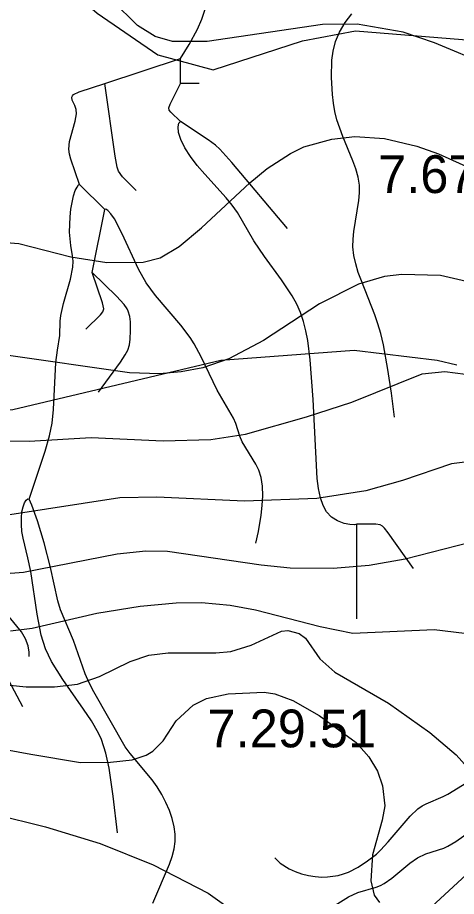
# Model space of a CAD drawing. Extents: x -709584 to -702006, y -1161789 to -1157496.
# Drawn here: x -705561.6 to -705387.4, y -1158519.8 to -1158170.8 of the extents above; entities that cross this region are included whole.
import ezdxf

# ---------------------------------------------------------------- set-up
doc = ezdxf.new("R2010")
doc.units = 0
for name, color, linetype in [('120_vrstevnice hlavní', 7, 'Continuous'), ('122_vrstevnice základní', 7, 'Continuous'), ('408_BPEJ_linie', 7, 'Continuous'), ('409_BPEJ_popis', 7, 'Continuous'), ('411_akumulovaný odtok', 7, 'Continuous')]:
    doc.layers.add(name, color=color, linetype=linetype)

msp = doc.modelspace()

# ---------------------------------------------------------------- linework, layer by layer
at = {"layer": '120_vrstevnice hlavní'}
for points in [[(-705379.68, -1158346.82), (-705389.41, -1158347.97), (-705408.86, -1158354.55), (-705423.44, -1158358.7), (-705442.89, -1158361.7), (-705471.5, -1158362.84), (-705506.39, -1158361.27), (-705520.98, -1158361.55), (-705564.74, -1158368.28), (-705578.76, -1158369.14), (-705613.08, -1158364.84), (-705625.95, -1158362.56)], [(-705643.34, -1158477.83), (-705626.02, -1158478.82), (-705601.54, -1158480.49), (-705570.91, -1158487.1), (-705550.56, -1158492.17), (-705528.84, -1158498.78), (-705507.81, -1158507.28), (-705486.02, -1158518.5), (-705462, -1158535.62), (-705434.65, -1158553.74)]]:
    msp.add_lwpolyline(points, dxfattribs=at)
at = {"layer": '122_vrstevnice základní'}
for points in [[(-705374.59, -1158189.76), (-705396.13, -1158180.79), (-705408.57, -1158176.5), (-705426.88, -1158173.35), (-705440.6, -1158173.49), (-705486.37, -1158180.22), (-705500.1, -1158180.22), (-705506.96, -1158178.21), (-705513.97, -1158173.92), (-705523.98, -1158164.05)], [(-705583.05, -1158258.73), (-705561.1, -1158260.44), (-705540.43, -1158265.74), (-705526.13, -1158268.03), (-705511.83, -1158267.88), (-705504.96, -1158266.17), (-705497.52, -1158261.73), (-705488.66, -1158254.3), (-705469.49, -1158236.42), (-705462.49, -1158230.7), (-705453.33, -1158224.69), (-705448.04, -1158222.12), (-705436.89, -1158219.11), (-705427.73, -1158217.97), (-705416.01, -1158218.83), (-705403.14, -1158221.83), (-705394.56, -1158224.83), (-705358.8, -1158241)], [(-705379.97, -1158276.32), (-705393.7, -1158273.17), (-705409.14, -1158272.75), (-705416.01, -1158273.6), (-705426.3, -1158276.61), (-705441.75, -1158284.47), (-705464.06, -1158299.06), (-705477.79, -1158306.35), (-705488.09, -1158309.93), (-705496.67, -1158311.5), (-705505.25, -1158312.22), (-705517.26, -1158311.79), (-705567.03, -1158304.64)], [(-705579.33, -1158338.67), (-705557.02, -1158338.96), (-705532.42, -1158337.53), (-705503.82, -1158338.82), (-705484.94, -1158338.39), (-705471.21, -1158336.24), (-705446.9, -1158329.38), (-705428.88, -1158323.51), (-705400.99, -1158312.22), (-705391.98, -1158311.36), (-705379.68, -1158312.93)], [(-705235.95, -1158531.03), (-705232.81, -1158502.42), (-705233.38, -1158490.98), (-705236.24, -1158476.68), (-705238.24, -1158470.96), (-705243.68, -1158459.52), (-705248.97, -1158450.94), (-705261.12, -1158436.64), (-705270.85, -1158428.2), (-705280.14, -1158422.05), (-705295.16, -1158414.04), (-705305.6, -1158407.61), (-705329.91, -1158390.02), (-705341.93, -1158383.87), (-705353.37, -1158380.15), (-705359.09, -1158379.15), (-705370.53, -1158378.43), (-705381.97, -1158379.29), (-705407.71, -1158385.87)], [(-705407.71, -1158385.87), (-705422.01, -1158388.44), (-705436.32, -1158389.59), (-705453.48, -1158389.44), (-705464.92, -1158388.3), (-705502.1, -1158382.86), (-705510.68, -1158382.72), (-705522.12, -1158383.87), (-705559.31, -1158391.16), (-705582.19, -1158392.88)], [(-705384.26, -1158415.33), (-705396.27, -1158413.9), (-705428.59, -1158415.33), (-705441.46, -1158412.76), (-705467.21, -1158406.18), (-705477.22, -1158404.32), (-705488.66, -1158403.17), (-705498.67, -1158403.32), (-705512.97, -1158404.6), (-705530.13, -1158407.46), (-705555.87, -1158413.33), (-705564.46, -1158414.47)], [(-705585.62, -1158433.78), (-705558.16, -1158436.5), (-705547.01, -1158436.5), (-705537.85, -1158435.49), (-705529.13, -1158432.49), (-705516.97, -1158426.48), (-705509.54, -1158424.05), (-705501.82, -1158423.05), (-705482.94, -1158423.05), (-705476.93, -1158422.48), (-705468.92, -1158420.05), (-705456.91, -1158414.47), (-705454.33, -1158414.19), (-705449.9, -1158415.33), (-705447.33, -1158417.19), (-705441.61, -1158425.48), (-705435.74, -1158430.78), (-705414.43, -1158443.07), (-705397.99, -1158454.66), (-705387.55, -1158463.53), (-705373.96, -1158478.68)], [(-705578.13, -1158459.27), (-705556.39, -1158463.32), (-705536.7, -1158466.67), (-705524.7, -1158466.53), (-705516.12, -1158465.53), (-705510.54, -1158463.67), (-705507.96, -1158462.09), (-705503.82, -1158457.95), (-705498.67, -1158450.08), (-705491.95, -1158443.79), (-705486.66, -1158441.22), (-705478.08, -1158439.36), (-705463.77, -1158438.64), (-705459.48, -1158439.36), (-705452.33, -1158441.93), (-705441.89, -1158447.94), (-705427.16, -1158458.66), (-705422.16, -1158464.38), (-705418.72, -1158470.1), (-705416.72, -1158475.82), (-705415.86, -1158483.83), (-705416.87, -1158489.55), (-705420.73, -1158503.28), (-705421.44, -1158513.58), (-705420.01, -1158519.3), (-705418.01, -1158522.16)]]:
    msp.add_lwpolyline(points, dxfattribs=at)
at = {"layer": '408_BPEJ_linie'}
for points in [[(-705386.27, -1158152.78), (-705434.19, -1158142.83), (-705443, -1158141), (-705451.24, -1158138.52), (-705571, -1158102.5), (-705570.6, -1158103.54), (-705569.43, -1158106.57), (-705553, -1158149), (-705530, -1158169), (-705506, -1158185.5), (-705484, -1158191.5), (-705448.5, -1158180), (-705427.5, -1158176), (-705380.15, -1158179.83), (-705380.97, -1158158.06), (-705377.08, -1158158.45), (-705378, -1158154.5), (-705386.27, -1158152.78)], [(-705387.22, -1158308.87), (-705395, -1158307), (-705428, -1158303), (-705481, -1158307), (-705563.5, -1158326.5), (-705607, -1158330), (-705637.5, -1158328), (-705689, -1158314.5), (-705715, -1158301), (-705751, -1158269), (-705777, -1158237.5), (-705790.99, -1158207.71), (-705792.5, -1158204.5), (-705798.41, -1158177.43), (-705802, -1158161), (-705805, -1158111)]]:
    msp.add_lwpolyline(points, dxfattribs=at)
at = {"layer": '411_akumulovaný odtok'}
for p, q in [((-705526.99, -1158197), (-705496.99, -1158187)), ((-705496.99, -1158197), (-705496.99, -1158187)), ((-705489.49, -1158197), (-705496.99, -1158197)), ((-705526.99, -1158247), (-705536.99, -1158237)), ((-705531.99, -1158272), (-705526.99, -1158247)), ((-705426.99, -1158409.5), (-705426.99, -1158372)), ((-705559.49, -1158444.5), (-705576.99, -1158412))]:
    msp.add_line(p, q, dxfattribs=at)
for points in [[(-705496.99, -1158187), (-705493.56, -1158181.5), (-705490.22, -1158175.32), (-705488.48, -1158171.37), (-705487.07, -1158167.06), (-705485.93, -1158164.73), (-705485.13, -1158163.83), (-705483.93, -1158163.07), (-705482.48, -1158162.56), (-705479.14, -1158162.01), (-705473.56, -1158161.78), (-705416.99, -1158162)], [(-705411.99, -1158329.5), (-705413.22, -1158319.87), (-705414.61, -1158310.59), (-705416.41, -1158300.79), (-705417.45, -1158296.29), (-705418.56, -1158292.36), (-705419.77, -1158288.88), (-705425.16, -1158275.31), (-705426.36, -1158271.95), (-705427.37, -1158268.59), (-705428.12, -1158265.21), (-705428.5, -1158261.83), (-705428.46, -1158258.76), (-705428.14, -1158255.69), (-705426.1, -1158243.39), (-705425.86, -1158240.34), (-705425.93, -1158237.32), (-705426.45, -1158234.08), (-705427.34, -1158230.87), (-705428.49, -1158227.66), (-705432.53, -1158218.01), (-705434.88, -1158211.38), (-705435.67, -1158208.1), (-705436.24, -1158204.75), (-705436.63, -1158201.36), (-705437.01, -1158194.52), (-705436.89, -1158187.68), (-705436.4, -1158184.08), (-705435.4, -1158180.29), (-705433.85, -1158176.51), (-705431.63, -1158172.71), (-705428.94, -1158169.33)], [(-705536.99, -1158237), (-705540.43, -1158227), (-705540.95, -1158224.99), (-705541.26, -1158222.98), (-705541.06, -1158219.96), (-705538.8, -1158211.93), (-705538.25, -1158209.02), (-705538.31, -1158207.2), (-705538.85, -1158205.62), (-705539.89, -1158203.52), (-705540.1, -1158202.34), (-705539.86, -1158201.83), (-705539.39, -1158201.37), (-705537.16, -1158200.2), (-705526.99, -1158197)], [(-705514.49, -1158239.5), (-705520.01, -1158233.98), (-705521.51, -1158231.77), (-705522.1, -1158230.14), (-705522.94, -1158225.75), (-705526.99, -1158197)], [(-705496.99, -1158212), (-705500.81, -1158208.27), (-705501.39, -1158207.49), (-705501.6, -1158206.65), (-705501.08, -1158205.08), (-705496.99, -1158197)], [(-705426.99, -1158372), (-705427.88, -1158372.18), (-705429.67, -1158372.1), (-705432.04, -1158371.66), (-705434.64, -1158370.69), (-705436.98, -1158369.18), (-705438.95, -1158367.1), (-705440.38, -1158364.51), (-705441.37, -1158361.49), (-705442.16, -1158357.73), (-705442.68, -1158353.79), (-705444.26, -1158322.49), (-705445.45, -1158306.7), (-705446.44, -1158298.97), (-705447.15, -1158295.19), (-705448.07, -1158291.5), (-705449.28, -1158287.92), (-705450.82, -1158284.53), (-705452.65, -1158281.25), (-705456.82, -1158274.91), (-705463.56, -1158265.63), (-705467.85, -1158259.41), (-705474.39, -1158248.16), (-705476.49, -1158245.2), (-705478.84, -1158242.36), (-705487.31, -1158233), (-705490.28, -1158229.45), (-705492.99, -1158225.89), (-705495.24, -1158222.44), (-705496.87, -1158219.22), (-705497.75, -1158216.38), (-705497.89, -1158214.18), (-705497.57, -1158212.66), (-705496.99, -1158212)], [(-705454.49, -1158254.5), (-705476.61, -1158228.29), (-705481.34, -1158223.04), (-705483.1, -1158221.46), (-705485.96, -1158219.3), (-705496.99, -1158212)], [(-705556.99, -1158362), (-705550.61, -1158343.02), (-705548.9, -1158336.94), (-705547.87, -1158331.78), (-705547.31, -1158326.41), (-705546.46, -1158307.76), (-705545.84, -1158302.84), (-705544.8, -1158297.03), (-705544.71, -1158291.32), (-705544.45, -1158289.05), (-705543.39, -1158284.34), (-705540.6, -1158274.64), (-705539.68, -1158269.82), (-705539.59, -1158267.46), (-705539.77, -1158265.42), (-705540.52, -1158261.33), (-705540.98, -1158256.03), (-705540.8, -1158249.9), (-705540.48, -1158246.87), (-705539.41, -1158241.55), (-705538.7, -1158239.5), (-705538, -1158238.09), (-705537.39, -1158237.24), (-705536.99, -1158237)], [(-705466.99, -1158379.5), (-705466.01, -1158374.93), (-705464.91, -1158368.33), (-705464.49, -1158364.53), (-705464.29, -1158360.65), (-705464.39, -1158356.88), (-705464.9, -1158353.42), (-705465.85, -1158350.51), (-705467.09, -1158348.1), (-705472.46, -1158339.21), (-705473.43, -1158337.04), (-705475.04, -1158331.95), (-705475.95, -1158329.89), (-705482.36, -1158318.7), (-705488.8, -1158305.56), (-705491.59, -1158300.37), (-705493.14, -1158297.87), (-705496.83, -1158292.9), (-705506.94, -1158281.1), (-705510.59, -1158276.15), (-705513.62, -1158270.65), (-705520.07, -1158256.7), (-705523.21, -1158250.74), (-705524.6, -1158248.65), (-705525.8, -1158247.33), (-705526.54, -1158246.91), (-705526.99, -1158247)], [(-705534.49, -1158294.5), (-705528.69, -1158288.81), (-705527.83, -1158287.69), (-705527.44, -1158286.44), (-705527.91, -1158284.02), (-705531.99, -1158272)], [(-705529.49, -1158319.5), (-705520.76, -1158307.57), (-705518.93, -1158304.74), (-705517.92, -1158302.79), (-705517.26, -1158300.7), (-705516.93, -1158298.48), (-705516.77, -1158295.06), (-705516.86, -1158291.64), (-705517.12, -1158289.43), (-705517.69, -1158287.34), (-705518.14, -1158286.41), (-705519.34, -1158284.66), (-705522.3, -1158281.41), (-705531.99, -1158272)], [(-705556.99, -1158424.5), (-705556.99, -1158422.74), (-705557.4, -1158420.28), (-705558.42, -1158417.46), (-705560.04, -1158414.75), (-705564.91, -1158408.71), (-705566.04, -1158406.61), (-705566.43, -1158405.44), (-705566.86, -1158402.95), (-705567.08, -1158399.04), (-705566.97, -1158377.66), (-705567.12, -1158372.27), (-705567.69, -1158369.14), (-705568.83, -1158366.1), (-705570.19, -1158363.94), (-705571.99, -1158362)], [(-705521.99, -1158494.5), (-705523.67, -1158480.03), (-705525.28, -1158468.85), (-705526.55, -1158462.9), (-705528.33, -1158457.54), (-705529.51, -1158455.01), (-705532.31, -1158450.13), (-705535.45, -1158445.39), (-705543.64, -1158433.66), (-705548.16, -1158426.47), (-705550.59, -1158421.45), (-705552.27, -1158416.1), (-705553.89, -1158407.74), (-705556.42, -1158390.78), (-705557.54, -1158385.29), (-705559.46, -1158377.46), (-705559.9, -1158374.85), (-705560.13, -1158372.1), (-705560.12, -1158369.47), (-705559.88, -1158367.08), (-705559.46, -1158365.04), (-705558.88, -1158363.45), (-705558.2, -1158362.41), (-705557.52, -1158361.93), (-705556.99, -1158362)], [(-705507.92, -1158522.53), (-705501.29, -1158506.97), (-705500.24, -1158503.96), (-705499.47, -1158500.94), (-705499.11, -1158498.03), (-705499.1, -1158495.08), (-705499.44, -1158492.13), (-705500.21, -1158488.85), (-705501.33, -1158485.62), (-705502.73, -1158482.45), (-705504.36, -1158479.35), (-705506.19, -1158476.34), (-705508.21, -1158473.46), (-705516.91, -1158463.06), (-705518.86, -1158460.37), (-705531.36, -1158438.52), (-705533.21, -1158435), (-705534.85, -1158431.4), (-705539.47, -1158418.11), (-705544.56, -1158405.99), (-705545.63, -1158402.41), (-705548.51, -1158389.2), (-705551.01, -1158379.35), (-705553.74, -1158370.66), (-705555.98, -1158364.39), (-705556.99, -1158362)], [(-705404.49, -1158389.5), (-705414.45, -1158375.44), (-705415.94, -1158373.55), (-705416.77, -1158372.78), (-705417.74, -1158372.26), (-705419.45, -1158371.94), (-705426.99, -1158372)], [(-705419.49, -1158544.5), (-705371.52, -1158500.07), (-705364.11, -1158493.81), (-705358.92, -1158490.1), (-705356.19, -1158488.49), (-705350.56, -1158485.99), (-705344.65, -1158484.01), (-705329.45, -1158479.79), (-705323.43, -1158477.96), (-705317.58, -1158475.75), (-705314.65, -1158474.35), (-705308.96, -1158471.11), (-705302.44, -1158466.8), (-705281.99, -1158452)], [(-705459.49, -1158504.5), (-705457.37, -1158506.56), (-705453.83, -1158508.87), (-705451.47, -1158509.95), (-705448.88, -1158510.82), (-705446.17, -1158511.48), (-705443.46, -1158511.9), (-705440.89, -1158512.1), (-705438.57, -1158512.05), (-705434.34, -1158511.45), (-705432.29, -1158510.9), (-705430.27, -1158510.13), (-705426.4, -1158508.13), (-705422.71, -1158505.7), (-705419.21, -1158502.96), (-705417.57, -1158501.46), (-705414.48, -1158498.18), (-705405.82, -1158487.95), (-705402.71, -1158485.04), (-705401.02, -1158483.85), (-705399.44, -1158482.98), (-705392.74, -1158480.14), (-705390.81, -1158479.13), (-705383.31, -1158474.54)], [(-705444.49, -1158529.5), (-705436.63, -1158523.93), (-705430.24, -1158519.99), (-705426.55, -1158518.31), (-705419.33, -1158516.18), (-705417.62, -1158515.48), (-705416.04, -1158514.62), (-705413.06, -1158512.51), (-705405.9, -1158506.54), (-705402.9, -1158504.46), (-705399.61, -1158502.92), (-705392.48, -1158500.65), (-705390.81, -1158499.87), (-705387.6, -1158497.96), (-705384.5, -1158495.74), (-705379.95, -1158492.14), (-705361.99, -1158477)]]:
    msp.add_lwpolyline(points, dxfattribs=at)

# ---------------------------------------------------------------- texts
at = {"layer": '409_BPEJ_popis'}
for s, p in [('7.67.01', (-705418.5, -1158240.44)), ('7.29.51', (-705486.22, -1158460.59))]:
    msp.add_text(s, height=15, dxfattribs=at).set_placement(p)

doc.saveas('drawing.dxf')
